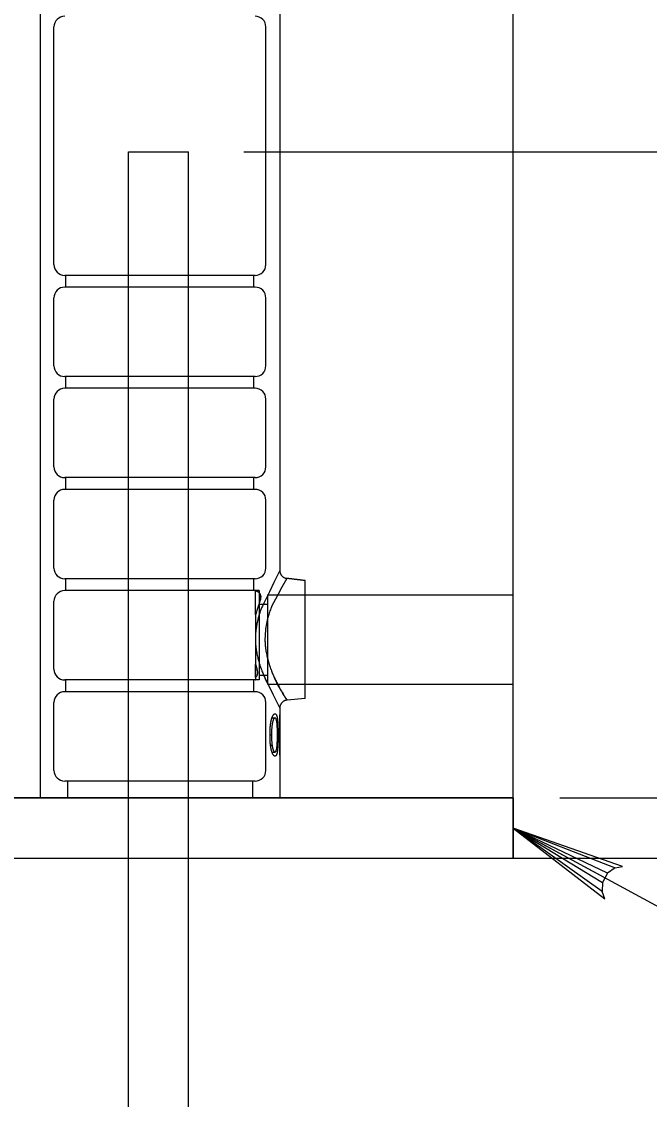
# Model space of a CAD drawing. Extents: x 641328 to 643024, y 298283 to 300065.
# Drawn here: x 641794.51 to 641815.37, y 298994.6 to 299030.41 of the extents above; entities that cross this region are included whole.
import ezdxf

# ---------------------------------------------------------------- set-up
doc = ezdxf.new("R2010")
doc.units = 0
doc.layers.add('2', color=7, linetype='Continuous')

msp = doc.modelspace()

# ---------------------------------------------------------------- linework, layer by layer
at = {"layer": '2'}
for p, q in [((641795.121, 299051.082), (641795.121, 299004.614)), ((641803.088, 299051.082), (641803.088, 299012.175)), ((641795.584, 299022.335), (641795.584, 299030.235)), ((641802.625, 299022.335), (641802.625, 299030.235)), ((641798.056, 298970.753), (641798.056, 299026.087)), ((641798.056, 299026.087), (641800.056, 299026.087)), ((641800.056, 298970.753), (641800.056, 299026.087)), ((641801.889, 299026.087), (641825.398, 299026.087)), ((641802.27, 299021.98), (641795.94, 299021.98)), ((641795.979, 299021.588), (641795.979, 299021.98)), ((641802.23, 299021.588), (641802.23, 299021.98)), ((641802.27, 299021.588), (641795.94, 299021.588)), ((641795.584, 299018.974), (641795.584, 299021.232)), ((641802.625, 299018.974), (641802.625, 299021.232)), ((641802.27, 299018.619), (641795.94, 299018.619)), ((641795.979, 299018.226), (641795.979, 299018.619)), ((641802.23, 299018.226), (641802.23, 299018.619)), ((641802.27, 299018.226), (641795.94, 299018.226)), ((641795.584, 299015.613), (641795.584, 299017.871)), ((641802.625, 299015.613), (641802.625, 299017.871)), ((641802.27, 299015.257), (641795.94, 299015.257)), ((641795.979, 299014.865), (641795.979, 299015.257)), ((641802.23, 299014.865), (641802.23, 299015.257)), ((641802.27, 299014.865), (641795.94, 299014.865)), ((641795.584, 299012.252), (641795.584, 299014.51)), ((641802.625, 299012.252), (641802.625, 299014.51)), ((641802.27, 299011.896), (641795.94, 299011.896)), ((641795.979, 299011.504), (641795.979, 299011.896)), ((641802.23, 299011.504), (641802.23, 299011.896)), ((641803.928, 299008.552), (641803.928, 299011.838)), ((641802.27, 299011.504), (641795.94, 299011.504)), ((641802.398, 299011.504), (641802.284, 299011.504)), ((641802.284, 299010.702), (641802.284, 299011.498)), ((641802.398, 299011.504), (641802.398, 299010.02)), ((641802.676, 299011.362), (641802.676, 299009.878)), ((641802.676, 299011.362), (641803.928, 299011.362)), ((641803.928, 299011.362), (641810.845, 299011.362)), ((641795.584, 299008.891), (641795.584, 299011.149)), ((641802.398, 299011.059), (641802.676, 299011.059)), ((641802.284, 299010.702), (641802.284, 299009.053)), ((641802.398, 299010.02), (641802.398, 299008.536)), ((641802.676, 299009.878), (641802.676, 299008.393)), ((641802.284, 299008.614), (641802.284, 299009.053)), ((641802.27, 299008.535), (641795.94, 299008.535)), ((641795.979, 299008.143), (641795.979, 299008.535)), ((641802.23, 299008.143), (641802.23, 299008.535)), ((641802.398, 299008.536), (641802.284, 299008.536)), ((641802.398, 299008.696), (641802.676, 299008.696)), ((641802.676, 299008.393), (641803.928, 299008.393)), ((641803.928, 299007.917), (641803.928, 299008.552)), ((641803.928, 299008.393), (641803.928, 299008.552)), ((641803.928, 299008.393), (641810.845, 299008.393)), ((641802.27, 299008.143), (641795.94, 299008.143)), ((641795.584, 299005.53), (641795.584, 299007.788)), ((641802.625, 299005.53), (641802.625, 299007.788)), ((641803.928, 299007.917), (641803.33, 299007.865)), ((641803.085, 299006.037), (641803.085, 299007.377)), ((641803.085, 299007.377), (641803.088, 299007.377)), ((641803.088, 299007.599), (641803.088, 299007.377)), ((641802.828, 299007.274), (641802.929, 299007.274)), ((641803.085, 299007.24), (641803.088, 299007.24)), ((641803.088, 299007.24), (641803.088, 299006.037)), ((641803.088, 299007.24), (641803.088, 299004.614)), ((641803.088, 299007.24), (641803.088, 299007.24)), ((641802.764, 299006.707), (641802.813, 299006.707)), ((641803.01, 299006.706), (641803.032, 299006.706)), ((641802.78, 299006.37), (641802.833, 299006.37)), ((641802.828, 299006.14), (641802.929, 299006.14)), ((641803.088, 299006.037), (641803.085, 299006.037)), ((641802.27, 299005.174), (641795.94, 299005.174)), ((641796.032, 299005.174), (641796.032, 299004.614)), ((641802.177, 299005.174), (641802.177, 299004.614)), ((641771.565, 299004.614), (641810.845, 299004.614)), ((641810.845, 299004.614), (641771.565, 299004.614)), ((641803.302, 299004.614), (641794.809, 299004.614)), ((641803.088, 299004.614), (641795.121, 299004.614)), ((641810.845, 299004.614), (641810.845, 299002.614)), ((641810.845, 299002.614), (641810.845, 299004.614)), ((641812.394, 299004.614), (641849.706, 299004.614)), ((641813.984, 299002.118), (641810.845, 299003.614)), ((641810.845, 299003.614), (641814.229, 299002.287)), ((641814.474, 299002.337), (641810.845, 299003.614)), ((641810.845, 299003.614), (641813.811, 299001.8)), ((641813.799, 299001.509), (641810.845, 299003.614)), ((641810.845, 299003.614), (641813.889, 299001.261)), ((641810.845, 299003.614), (641813.898, 299001.959)), ((641749.295, 299002.614), (641833.115, 299002.614)), ((641771.565, 299002.614), (641810.845, 299002.614)), ((641814.229, 299002.287), (641814.474, 299002.337)), ((641813.984, 299002.118), (641813.811, 299001.8)), ((641814.229, 299002.287), (641813.984, 299002.118)), ((641813.811, 299001.8), (641813.799, 299001.509)), ((641813.889, 299001.261), (641813.799, 299001.509))]:
    msp.add_line(p, q, dxfattribs=at)
for points in [[(641810.845, 299004.614), (641810.845, 299067.66)], [(641810.845, 299004.614), (641771.565, 299004.614)], [(641839.98, 298987.817), (641810.845, 299003.614)]]:
    msp.add_lwpolyline(points, dxfattribs=at)
for centre, start, end in [((641795.94, 299030.235), 90, 180), ((641802.27, 299030.235), 360, 90), ((641795.94, 299022.335), 180, 270), ((641802.27, 299022.335), 270, 360), ((641795.94, 299021.232), 90, 180), ((641802.27, 299021.232), 360, 90), ((641795.94, 299018.974), 180, 270), ((641802.27, 299018.974), 270, 360), ((641795.94, 299017.871), 90, 180), ((641802.27, 299017.871), 360, 90), ((641795.94, 299015.613), 180, 270), ((641802.27, 299015.613), 270, 360), ((641795.94, 299014.51), 90, 180), ((641802.27, 299014.51), 360, 90), ((641795.94, 299012.252), 180, 270), ((641802.27, 299012.252), 270, 360), ((641795.94, 299011.149), 90, 180), ((641802.27, 299011.149), 87.6631, 90), ((641795.94, 299008.891), 180, 270), ((641802.27, 299008.891), 270, 272.3437), ((641795.94, 299007.788), 90, 180), ((641802.27, 299007.788), 360, 90), ((641795.94, 299005.53), 180, 270), ((641802.27, 299005.53), 270, 360)]:
    msp.add_arc(centre, 0.356, start, end, dxfattribs=at)
for points, degree in [([(641803.088, 299012.175), (641802.495, 299010.965), (641802.464, 299010.884), (641802.415, 299010.741), (641802.397, 299010.681), (641802.371, 299010.588), (641802.363, 299010.557), (641802.348, 299010.493), (641802.341, 299010.461), (641802.308, 299010.3), (641802.29, 299010.167), (641802.276, 299009.891), (641802.28, 299009.755), (641802.299, 299009.587), (641802.303, 299009.553), (641802.313, 299009.487), (641802.319, 299009.453), (641802.337, 299009.355), (641802.352, 299009.291), (641802.384, 299009.166), (641802.402, 299009.105), (641802.44, 299008.986), (641802.46, 299008.928), (641802.524, 299008.761), (641802.569, 299008.658), (641802.638, 299008.514), (641802.661, 299008.468), (641802.689, 299008.414), (641802.694, 299008.403), (641803.088, 299007.599)], 3), ([(641803.088, 299012.175), (641803.088, 299012.159), (641803.089, 299012.143), (641803.092, 299012.127), (641803.095, 299012.111), (641803.099, 299012.095), (641803.105, 299012.08), (641803.111, 299012.065), (641803.118, 299012.051), (641803.126, 299012.037), (641803.135, 299012.023), (641803.144, 299012.01), (641803.155, 299011.998), (641803.165, 299011.986), (641803.177, 299011.975), (641803.19, 299011.965), (641803.202, 299011.955), (641803.216, 299011.946), (641803.23, 299011.939), (641803.244, 299011.931), (641803.259, 299011.925), (641803.275, 299011.92), (641803.29, 299011.916), (641803.306, 299011.912), (641803.322, 299011.91)], 3), ([(641803.322, 299011.91), (641802.835, 299011.021), (641802.792, 299010.913), (641802.733, 299010.741), (641802.715, 299010.681), (641802.689, 299010.588), (641802.681, 299010.557), (641802.666, 299010.493), (641802.659, 299010.461), (641802.626, 299010.3), (641802.608, 299010.167), (641802.594, 299009.891), (641802.598, 299009.755), (641802.617, 299009.587), (641802.621, 299009.553), (641802.631, 299009.487), (641802.637, 299009.453), (641802.655, 299009.355), (641802.67, 299009.291), (641802.702, 299009.166), (641802.72, 299009.105), (641802.758, 299008.986), (641802.778, 299008.928), (641802.842, 299008.761), (641802.887, 299008.658), (641802.956, 299008.514), (641802.979, 299008.468), (641803.024, 299008.381), (641803.046, 299008.339), (641803.11, 299008.222), (641803.151, 299008.153), (641803.204, 299008.063), (641803.221, 299008.036), (641803.251, 299007.987), (641803.265, 299007.966), (641803.3, 299007.911), (641803.316, 299007.886), (641803.332, 299007.861), (641803.331, 299007.862), (641803.318, 299007.882), (641803.311, 299007.893), (641803.298, 299007.913), (641803.294, 299007.92), (641803.283, 299007.937), (641803.277, 299007.946), (641803.247, 299007.994), (641803.216, 299008.044), (641803.161, 299008.136), (641803.141, 299008.169), (641803.101, 299008.24), (641803.079, 299008.278), (641803.036, 299008.357), (641803.014, 299008.4), (641802.969, 299008.488), (641802.946, 299008.535), (641802.923, 299008.584)], 3), ([(641803.928, 299011.838), (641803.726, 299011.861), (641803.524, 299011.885), (641803.322, 299011.91)], 2), ([(641802.284, 299011.504), (641802.284, 299011.504), (641802.284, 299011.504), (641802.284, 299011.502), (641802.284, 299011.501), (641802.284, 299011.498)], 3), ([(641802.284, 299011.504), (641802.284, 299011.504), (641802.284, 299011.504), (641802.284, 299011.504)], 2), ([(641802.284, 299011.504), (641802.284, 299011.504), (641802.284, 299011.504), (641802.284, 299011.504)], 2), ([(641802.284, 299011.498), (641802.297, 299011.495), (641802.309, 299011.492), (641802.33, 299011.484), (641802.34, 299011.48), (641802.366, 299011.465), (641802.38, 299011.455), (641802.404, 299011.431), (641802.414, 299011.419), (641802.43, 299011.392), (641802.437, 299011.378), (641802.452, 299011.332), (641802.456, 299011.298), (641802.451, 299011.227), (641802.443, 299011.189), (641802.428, 299011.149)], 3), ([(641802.428, 299011.149), (641802.443, 299011.189), (641802.451, 299011.227), (641802.455, 299011.281), (641802.454, 299011.298), (641802.45, 299011.331), (641802.447, 299011.347), (641802.437, 299011.377), (641802.43, 299011.392), (641802.414, 299011.419), (641802.404, 299011.431), (641802.38, 299011.455), (641802.366, 299011.465), (641802.34, 299011.479), (641802.33, 299011.484), (641802.309, 299011.492), (641802.297, 299011.495), (641802.284, 299011.498)], 3), ([(641802.428, 299011.149), (641802.404, 299011.085), (641802.379, 299011.016), (641802.33, 299010.866), (641802.306, 299010.787), (641802.284, 299010.702)], 3), ([(641802.284, 299009.053), (641802.299, 299008.997), (641802.314, 299008.943), (641802.33, 299008.891)], 2), ([(641802.33, 299008.891), (641802.338, 299008.866), (641802.343, 299008.84), (641802.347, 299008.791), (641802.347, 299008.766), (641802.34, 299008.719), (641802.334, 299008.696), (641802.314, 299008.653), (641802.301, 299008.632), (641802.284, 299008.614)], 3), ([(641802.284, 299008.614), (641802.301, 299008.632), (641802.314, 299008.652), (641802.334, 299008.695), (641802.34, 299008.718), (641802.347, 299008.766), (641802.347, 299008.79), (641802.343, 299008.84), (641802.338, 299008.866), (641802.33, 299008.891)], 3), ([(641802.284, 299008.614), (641802.284, 299008.601), (641802.284, 299008.591), (641802.284, 299008.574), (641802.284, 299008.568), (641802.284, 299008.552), (641802.284, 299008.546), (641802.284, 299008.539), (641802.284, 299008.537), (641802.284, 299008.536), (641802.284, 299008.536), (641802.284, 299008.536)], 3), ([(641802.284, 299008.536), (641802.284, 299008.536), (641802.284, 299008.536), (641802.284, 299008.536)], 2), ([(641802.284, 299008.536), (641802.284, 299008.536), (641802.284, 299008.536), (641802.284, 299008.536)], 2), ([(641802.699, 299008.393), (641802.691, 299008.41), (641802.682, 299008.427), (641802.651, 299008.488), (641802.627, 299008.535), (641802.605, 299008.584)], 3), ([(641803.33, 299007.865), (641803.313, 299007.863), (641803.297, 299007.86), (641803.281, 299007.855), (641803.266, 299007.851), (641803.25, 299007.845), (641803.235, 299007.838), (641803.221, 299007.83), (641803.207, 299007.822), (641803.194, 299007.812), (641803.181, 299007.802), (641803.168, 299007.791), (641803.157, 299007.779), (641803.146, 299007.766), (641803.136, 299007.753), (641803.128, 299007.739), (641803.119, 299007.725), (641803.112, 299007.711), (641803.106, 299007.695), (641803.1, 299007.68), (641803.095, 299007.664), (641803.092, 299007.648), (641803.089, 299007.632), (641803.088, 299007.615), (641803.088, 299007.599)], 3), ([(641802.764, 299006.706), (641802.764, 299006.747), (641802.764, 299006.787), (641802.767, 299006.868), (641802.768, 299006.908), (641802.774, 299006.987), (641802.778, 299007.026), (641802.785, 299007.083), (641802.788, 299007.102), (641802.794, 299007.138), (641802.798, 299007.156), (641802.805, 299007.192), (641802.809, 299007.209), (641802.818, 299007.241), (641802.822, 299007.257), (641802.832, 299007.286), (641802.837, 299007.3), (641802.848, 299007.326), (641802.854, 299007.337), (641802.865, 299007.358), (641802.871, 299007.367), (641802.883, 299007.384), (641802.889, 299007.39), (641802.901, 299007.401), (641802.907, 299007.405), (641802.915, 299007.409), (641802.918, 299007.41), (641802.924, 299007.411), (641802.927, 299007.412), (641802.93, 299007.412)], 3), ([(641802.93, 299007.412), (641802.933, 299007.412), (641802.935, 299007.411), (641802.941, 299007.41), (641802.943, 299007.409), (641802.951, 299007.405), (641802.956, 299007.401), (641802.966, 299007.39), (641802.97, 299007.383), (641802.979, 299007.366), (641802.983, 299007.357), (641802.99, 299007.335), (641802.994, 299007.323), (641803, 299007.297), (641803.003, 299007.283), (641803.008, 299007.253), (641803.01, 299007.237), (641803.015, 299007.203), (641803.017, 299007.186), (641803.021, 299007.133), (641803.024, 299007.097), (641803.027, 299007.039), (641803.028, 299007.02), (641803.029, 299006.981), (641803.029, 299006.962), (641803.031, 299006.903), (641803.031, 299006.864), (641803.032, 299006.785), (641803.032, 299006.746), (641803.032, 299006.706)], 3), ([(641803.087, 299007.377), (641803.087, 299007.332), (641803.086, 299007.286), (641803.085, 299007.24)], 3), ([(641802.929, 299007.274), (641802.924, 299007.273), (641802.92, 299007.273), (641802.911, 299007.268), (641802.906, 299007.264), (641802.898, 299007.254), (641802.893, 299007.248), (641802.884, 299007.234), (641802.88, 299007.226), (641802.868, 299007.199), (641802.86, 299007.177), (641802.847, 299007.128), (641802.842, 299007.101), (641802.832, 299007.045), (641802.828, 299007.015), (641802.822, 299006.956), (641802.82, 299006.925), (641802.817, 299006.879), (641802.816, 299006.863), (641802.815, 299006.832), (641802.815, 299006.816), (641802.813, 299006.77), (641802.813, 299006.738), (641802.813, 299006.707)], 3), ([(641803.01, 299006.707), (641803.01, 299006.738), (641803.01, 299006.769), (641803.009, 299006.831), (641803.009, 299006.862), (641803.008, 299006.908), (641803.008, 299006.924), (641803.007, 299006.954), (641803.006, 299006.969), (641803.004, 299006.999), (641803.004, 299007.014), (641803.002, 299007.044), (641803, 299007.058), (641802.996, 299007.101), (641802.993, 299007.128), (641802.987, 299007.165), (641802.985, 299007.177), (641802.979, 299007.198), (641802.977, 299007.208), (641802.968, 299007.235), (641802.961, 299007.25), (641802.949, 299007.264), (641802.946, 299007.268), (641802.937, 299007.273), (641802.933, 299007.273), (641802.929, 299007.274)], 3), ([(641802.93, 299006.002), (641802.927, 299006.002), (641802.924, 299006.003), (641802.918, 299006.004), (641802.915, 299006.005), (641802.907, 299006.009), (641802.901, 299006.013), (641802.889, 299006.024), (641802.883, 299006.031), (641802.871, 299006.047), (641802.865, 299006.056), (641802.854, 299006.077), (641802.848, 299006.088), (641802.837, 299006.114), (641802.832, 299006.128), (641802.822, 299006.157), (641802.818, 299006.172), (641802.809, 299006.205), (641802.805, 299006.222), (641802.798, 299006.257), (641802.794, 299006.275), (641802.788, 299006.312), (641802.785, 299006.33), (641802.78, 299006.368), (641802.778, 299006.388), (641802.774, 299006.427), (641802.772, 299006.447), (641802.77, 299006.486), (641802.769, 299006.506), (641802.767, 299006.546), (641802.766, 299006.566), (641802.764, 299006.626), (641802.764, 299006.666), (641802.764, 299006.706)], 3), ([(641802.813, 299006.707), (641802.813, 299006.678), (641802.813, 299006.65), (641802.815, 299006.593), (641802.816, 299006.564), (641802.819, 299006.507), (641802.821, 299006.479), (641802.826, 299006.424), (641802.829, 299006.397), (641802.833, 299006.37)], 3), ([(641802.929, 299006.14), (641802.933, 299006.141), (641802.937, 299006.141), (641802.945, 299006.146), (641802.949, 299006.15), (641802.957, 299006.16), (641802.961, 299006.166), (641802.967, 299006.18), (641802.971, 299006.188), (641802.977, 299006.206), (641802.979, 299006.216), (641802.985, 299006.238), (641802.987, 299006.249), (641802.991, 299006.274), (641802.993, 299006.286), (641802.996, 299006.313), (641802.998, 299006.327), (641803.002, 299006.37), (641803.004, 299006.399), (641803.006, 299006.444), (641803.006, 299006.46), (641803.008, 299006.49), (641803.008, 299006.506), (641803.009, 299006.552), (641803.009, 299006.583), (641803.01, 299006.645), (641803.01, 299006.676), (641803.01, 299006.707)], 3), ([(641803.032, 299006.706), (641803.032, 299006.667), (641803.032, 299006.627), (641803.031, 299006.549), (641803.031, 299006.509), (641803.029, 299006.431), (641803.028, 299006.392), (641803.024, 299006.317), (641803.021, 299006.28), (641803.015, 299006.209), (641803.01, 299006.176), (641803.003, 299006.13), (641803, 299006.116), (641802.993, 299006.09), (641802.99, 299006.078), (641802.983, 299006.057), (641802.979, 299006.047), (641802.97, 299006.03), (641802.966, 299006.024), (641802.956, 299006.013), (641802.951, 299006.009), (641802.943, 299006.005), (641802.941, 299006.004), (641802.935, 299006.003), (641802.933, 299006.002), (641802.93, 299006.002)], 3), ([(641802.833, 299006.37), (641802.835, 299006.354), (641802.837, 299006.338), (641802.842, 299006.308), (641802.845, 299006.294), (641802.855, 299006.251), (641802.863, 299006.226), (641802.88, 299006.185), (641802.89, 299006.169), (641802.904, 299006.151), (641802.909, 299006.147), (641802.919, 299006.141), (641802.924, 299006.14), (641802.929, 299006.14)], 3)]:
    msp.add_open_spline(points, degree=degree, dxfattribs=at)

doc.saveas('drawing.dxf')
